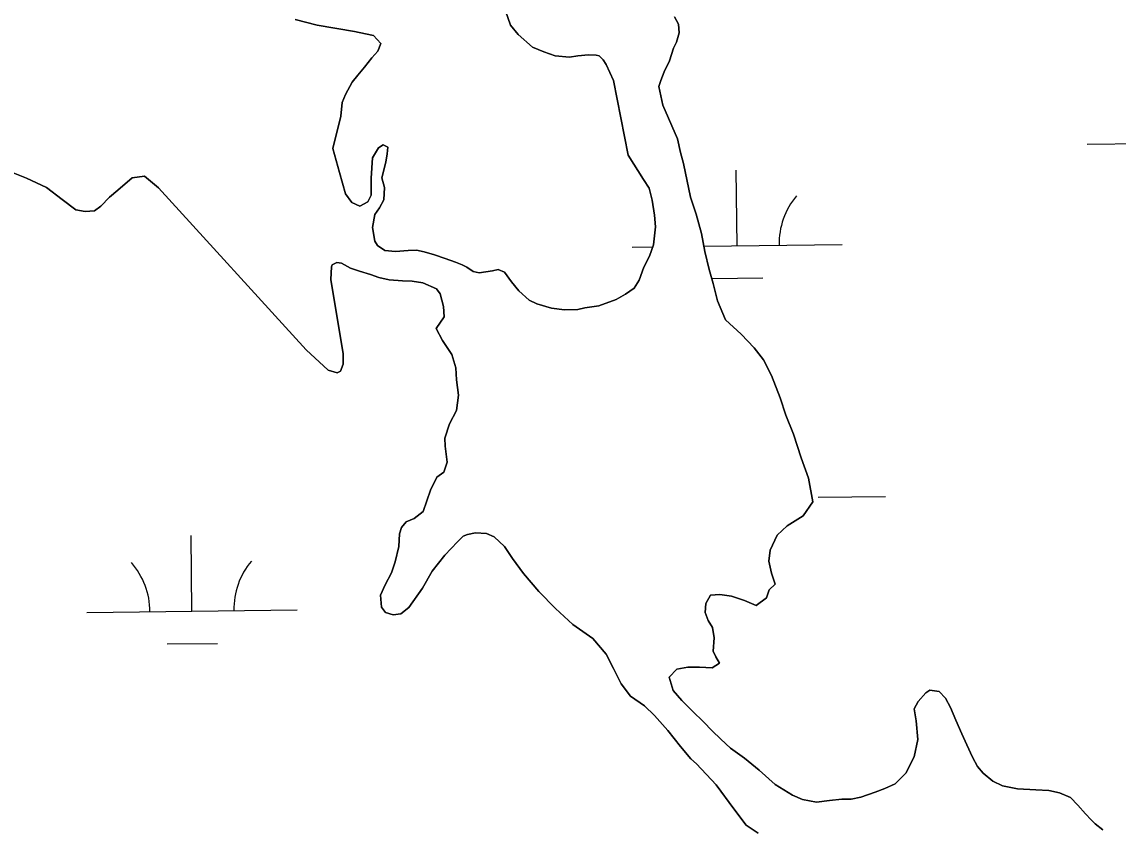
# Model space of a CAD drawing. Extents: x 3694830 to 3732949, y 415201 to 440970.
# Drawn here: x 3703647 to 3704169, y 433791 to 434175 of the extents above; entities that cross this region are included whole.
import ezdxf

# ---------------------------------------------------------------- set-up
doc = ezdxf.new("R2010")
doc.units = 0
for name, color, linetype in [('V-GRID-MAJR', 7, 'Continuous'), ('V-TOPO-SHOR', 7, 'Continuous'), ('V-WETL-SWMP', 7, 'Continuous')]:
    doc.layers.add(name, color=color, linetype=linetype)

msp = doc.modelspace()

# ---------------------------------------------------------------- linework, layer by layer
at = {"layer": 'V-GRID-MAJR'}
msp.add_spline([(3704347.28, 420679.41), (3704276.78, 426737.89), (3704206.26, 432798.3), (3704135.74, 438858.72), (3704135.72, 438860.65)], degree=3, dxfattribs=at)
at = {"layer": 'V-TOPO-SHOR'}
for p, q in [((3703877.17, 434180.68), (3703879.55, 434173.84)), ((3703959.55, 434174.3), (3703957.56, 434177.73)), ((3703787.49, 434173.82), (3703777.05, 434176.48)), ((3703805.37, 434170.73), (3703787.49, 434173.82)), ((3703879.55, 434173.84), (3703883.15, 434169.4)), ((3703959.74, 434170.08), (3703959.55, 434174.3)), ((3703810.59, 434169.71), (3703805.37, 434170.73)), ((3703814.41, 434168.89), (3703810.59, 434169.71)), ((3703817.81, 434165.05), (3703814.41, 434168.89)), ((3703883.15, 434169.4), (3703889.96, 434163.34)), ((3703958.51, 434165.66), (3703959.74, 434170.08)), ((3703816.39, 434161.44), (3703817.81, 434165.05)), ((3703889.96, 434163.34), (3703895.38, 434161.11)), ((3703955.26, 434156.83), (3703957.09, 434162.85)), ((3703957.09, 434162.85), (3703958.51, 434165.66)), ((3703810.12, 434153.83), (3703813.56, 434158.24)), ((3703813.56, 434158.24), (3703816.39, 434161.44)), ((3703895.38, 434161.11), (3703900.8, 434159.27)), ((3703900.8, 434159.27), (3703907.63, 434158.64)), ((3703907.63, 434158.64), (3703911.65, 434159.23)), ((3703911.65, 434159.23), (3703916.68, 434159.61)), ((3703916.68, 434159.61), (3703920.3, 434159.59)), ((3703920.3, 434159.59), (3703921.7, 434159.19)), ((3703921.7, 434159.19), (3703923.7, 434157.37)), ((3703923.7, 434157.37), (3703925.1, 434155.15)), ((3703952.62, 434151.62), (3703955.26, 434156.83)), ((3703806.89, 434150.02), (3703810.12, 434153.83)), ((3703925.1, 434155.15), (3703928.49, 434147.5)), ((3703951, 434147.4), (3703952.62, 434151.62)), ((3703801.02, 434140.8), (3703804.26, 434146.62)), ((3703804.26, 434146.62), (3703806.89, 434150.02)), ((3703928.49, 434147.5), (3703935.57, 434111.89)), ((3703950.18, 434144.59), (3703951, 434147.4)), ((3703951.95, 434135.74), (3703950.18, 434144.59)), ((3703798.77, 434130.56), (3703799.4, 434136.99)), ((3703799.4, 434136.99), (3703801.02, 434140.8)), ((3703958.92, 434119.63), (3703951.95, 434135.74)), ((3703795.08, 434115.1), (3703798.77, 434130.56)), ((3703798.25, 434103.63), (3703795.08, 434115.1)), ((3703816.79, 434115.41), (3703813.96, 434110.6)), ((3703819.01, 434116.81), (3703816.79, 434115.41)), ((3703821.22, 434115.79), (3703819.01, 434116.81)), ((3703820.8, 434112.58), (3703821.22, 434115.79)), ((3703960.5, 434113.19), (3703958.92, 434119.63)), ((3703813.96, 434110.6), (3703813.32, 434100.95)), ((3703820.18, 434108.56), (3703820.8, 434112.58)), ((3703935.57, 434111.89), (3703942.76, 434100.4)), ((3703961.89, 434107.96), (3703960.5, 434113.19)), ((3703818.34, 434101.13), (3703820.18, 434108.56)), ((3703965.23, 434091.87), (3703961.89, 434107.96)), ((3703642.92, 434103.44), (3703649.2, 434100.98)), ((3703649.2, 434100.98), (3703658.72, 434096.48)), ((3703692.79, 434095.32), (3703699.51, 434101.17)), ((3703699.51, 434101.17), (3703705.39, 434101.96)), ((3703705.39, 434101.96), (3703712.06, 434096.45)), ((3703801.02, 434093.57), (3703798.25, 434103.63)), ((3703813.32, 434100.95), (3703813.28, 434092.91)), ((3703819.53, 434096.5), (3703818.34, 434101.13)), ((3703942.76, 434100.4), (3703945.55, 434096.17)), ((3703658.72, 434096.48), (3703666.2, 434090.77)), ((3703688.72, 434091.89), (3703692.79, 434095.32)), ((3703712.06, 434096.45), (3703782.33, 434019.28)), ((3703819.3, 434090.68), (3703819.53, 434096.5)), ((3703945.55, 434096.17), (3703946.94, 434090.54)), ((3703666.2, 434090.77), (3703672.67, 434085.87)), ((3703684.64, 434087.64), (3703688.72, 434091.89)), ((3703804.02, 434089.33), (3703801.02, 434093.57)), ((3703807.83, 434087.71), (3703804.02, 434089.33)), ((3703811.66, 434089.7), (3703807.83, 434087.71)), ((3703813.28, 434092.91), (3703811.66, 434089.7)), ((3703817.28, 434086.86), (3703819.3, 434090.68)), ((3703946.94, 434090.54), (3703948.11, 434083.3)), ((3703967.81, 434083.81), (3703965.23, 434091.87)), ((3703672.67, 434085.87), (3703677.13, 434085.04)), ((3703677.13, 434085.04), (3703681.59, 434085.43)), ((3703681.59, 434085.43), (3703684.64, 434087.64)), ((3703813.82, 434077.43), (3703815.05, 434083.66)), ((3703815.05, 434083.66), (3703817.28, 434086.86)), ((3703970.39, 434074.56), (3703967.81, 434083.81)), ((3703948.11, 434083.3), (3703948.49, 434077.87)), ((3703815, 434071), (3703813.82, 434077.43)), ((3703948.49, 434077.87), (3703947.65, 434069.23)), ((3703971.96, 434066.11), (3703970.39, 434074.56)), ((3703816.19, 434068.98), (3703815, 434071)), ((3703819.8, 434066.55), (3703816.19, 434068.98)), ((3703947.65, 434069.23), (3703945.62, 434063.81)), ((3703824.83, 434066.13), (3703819.8, 434066.55)), ((3703830.86, 434066.51), (3703824.83, 434066.13)), ((3703834.88, 434066.69), (3703830.86, 434066.51)), ((3703838.49, 434065.87), (3703834.88, 434066.69)), ((3703843.31, 434064.44), (3703838.49, 434065.87)), ((3703848.53, 434062.81), (3703843.31, 434064.44)), ((3703853.35, 434060.98), (3703848.53, 434062.81)), ((3703945.62, 434063.81), (3703942.98, 434058.59)), ((3703974.13, 434057.46), (3703971.96, 434066.11)), ((3703794.03, 434052.7), (3703794.46, 434058.78)), ((3703794.46, 434058.78), (3703794.67, 434059.79)), ((3703794.67, 434059.79), (3703796.91, 434060.8)), ((3703796.91, 434060.8), (3703799.14, 434060.59)), ((3703799.14, 434060.59), (3703803.39, 434058.13)), ((3703803.39, 434058.13), (3703807.64, 434056.7)), ((3703856.56, 434059.76), (3703853.35, 434060.98)), ((3703858.76, 434058.55), (3703856.56, 434059.76)), ((3703861.77, 434056.53), (3703858.76, 434058.55)), ((3703873.63, 434057.48), (3703871.02, 434056.89)), ((3703876.64, 434056.26), (3703873.63, 434057.48)), ((3703942.98, 434058.59), (3703940.75, 434052.37)), ((3703975.91, 434050.82), (3703974.13, 434057.46)), ((3703799.97, 434017.38), (3703794.03, 434052.7)), ((3703807.64, 434056.7), (3703812.91, 434055.05)), ((3703812.91, 434055.05), (3703816.96, 434053.61)), ((3703816.96, 434053.61), (3703821.82, 434052.58)), ((3703821.82, 434052.58), (3703828.11, 434052.15)), ((3703828.11, 434052.15), (3703832.77, 434051.92)), ((3703864.58, 434055.91), (3703861.77, 434056.53)), ((3703871.02, 434056.89), (3703864.58, 434055.91)), ((3703880.04, 434051.62), (3703876.64, 434056.26)), ((3703940.75, 434052.37), (3703938.32, 434048.56)), ((3703832.77, 434051.92), (3703837.84, 434051.09)), ((3703837.84, 434051.09), (3703844.32, 434048.22)), ((3703844.32, 434048.22), (3703846.13, 434045.99)), ((3703883.44, 434047.39), (3703880.04, 434051.62)), ((3703888.45, 434042.95), (3703883.44, 434047.39)), ((3703938.32, 434048.56), (3703934.29, 434045.77)), ((3703978.09, 434042.57), (3703975.91, 434050.82)), ((3703846.13, 434045.99), (3703847.73, 434039.89)), ((3703892.06, 434041.12), (3703888.45, 434042.95)), ((3703929.85, 434043.17), (3703921.6, 434040.19)), ((3703934.29, 434045.77), (3703929.85, 434043.17)), ((3703981.87, 434033.5), (3703978.09, 434042.57)), ((3703847.73, 434039.89), (3703847.91, 434035.02)), ((3703899.08, 434039.08), (3703892.06, 434041.12)), ((3703905.31, 434038.25), (3703899.08, 434039.08)), ((3703911.54, 434038.43), (3703905.31, 434038.25)), ((3703914.96, 434039.22), (3703911.54, 434038.43)), ((3703921.6, 434040.19), (3703914.96, 434039.22)), ((3703847.91, 434035.02), (3703844.24, 434029.36)), ((3703989.28, 434026.64), (3703981.87, 434033.5)), ((3703844.24, 434029.36), (3703847.26, 434023.67)), ((3703995.48, 434020.18), (3703989.28, 434026.64)), ((3703847.26, 434023.67), (3703851.69, 434016.96)), ((3703782.33, 434019.28), (3703792.83, 434009.5)), ((3703799.95, 434012.51), (3703799.97, 434017.38)), ((3703851.69, 434016.96), (3703853.49, 434010.66)), ((3703999.88, 434014.53), (3703995.48, 434020.18)), ((3703798.71, 434009.07), (3703799.95, 434012.51)), ((3703853.49, 434010.66), (3703853.87, 434004.98)), ((3704003.67, 434007.08), (3703999.88, 434014.53)), ((3703792.83, 434009.5), (3703797.09, 434008.26)), ((3703797.09, 434008.26), (3703798.71, 434009.07)), ((3704007.84, 433996.41), (3704003.67, 434007.08)), ((3703853.87, 434004.98), (3703854.85, 433997.67)), ((3703854.85, 433997.67), (3703853.81, 433990.37)), ((3704010.62, 433988.16), (3704007.84, 433996.41)), ((3703853.81, 433990.37), (3703850.54, 433984.1)), ((3704014.2, 433979.1), (3704010.62, 433988.16)), ((3703850.54, 433984.1), (3703848.28, 433977.21)), ((3703848.28, 433977.21), (3703848.46, 433973.36)), ((3704017.77, 433967.83), (3704014.2, 433979.1)), ((3703848.46, 433973.36), (3703849.45, 433965.85)), ((3703849.45, 433965.85), (3703847.8, 433960.99)), ((3704021.35, 433958.16), (3704017.77, 433967.83)), ((3703844.55, 433958.57), (3703841.48, 433952.49)), ((3703847.8, 433960.99), (3703844.55, 433958.57)), ((3704023.31, 433946.9), (3704021.35, 433958.16)), ((3703841.48, 433952.49), (3703837.99, 433942.37)), ((3704018.86, 433940.28), (3704023.31, 433946.9)), ((3703833.71, 433938.94), (3703829.85, 433937.33)), ((3703837.99, 433942.37), (3703833.71, 433938.94)), ((3704011.2, 433935.49), (3704018.86, 433940.28)), ((3703827.61, 433934.7), (3703826.79, 433931.66)), ((3703829.85, 433937.33), (3703827.61, 433934.7)), ((3704006.36, 433931.09), (3704011.2, 433935.49)), ((3703826.79, 433931.66), (3703826.35, 433925.58)), ((3703848.24, 433921.43), (3703854.36, 433927.89)), ((3703854.36, 433927.89), (3703857, 433930.52)), ((3703857, 433930.52), (3703859.04, 433931.32)), ((3703859.04, 433931.32), (3703862.89, 433932.12)), ((3703862.89, 433932.12), (3703868.17, 433931.89)), ((3703868.17, 433931.89), (3703871.81, 433930.25)), ((3703871.81, 433930.25), (3703876.66, 433925.57)), ((3704003.12, 433923.87), (3704006.36, 433931.09)), ((3703826.35, 433925.58), (3703824.7, 433918.28)), ((3703876.66, 433925.57), (3703880.49, 433919.87)), ((3704002.49, 433918.64), (3704003.12, 433923.87)), ((3703824.7, 433918.28), (3703822.85, 433913.02)), ((3703842.33, 433913.95), (3703848.24, 433921.43)), ((3703880.49, 433919.87), (3703885.73, 433912.75)), ((3704003.67, 433913.01), (3704002.49, 433918.64)), ((3703822.85, 433913.02), (3703819.99, 433907.35)), ((3703837.63, 433905.86), (3703842.33, 433913.95)), ((3703885.73, 433912.75), (3703893, 433904.2)), ((3704005.46, 433907.78), (3704003.67, 433913.01)), ((3703819.99, 433907.35), (3703817.74, 433902.49)), ((3704002.63, 433904.98), (3704005.46, 433907.78)), ((3703817.74, 433902.49), (3703818.12, 433896.81)), ((3703831.1, 433896.55), (3703837.63, 433905.86)), ((3703893, 433904.2), (3703900.88, 433896.05)), ((3703972.46, 433898.47), (3703974.68, 433902.48)), ((3703974.68, 433902.48), (3703979.11, 433902.86)), ((3703979.11, 433902.86), (3703984.73, 433902.04)), ((3703984.73, 433902.04), (3703990.95, 433900)), ((3703996.37, 433897.57), (3704001.41, 433901.16)), ((3704001.41, 433901.16), (3704002.63, 433904.98)), ((3703818.12, 433896.81), (3703820.14, 433894.16)), ((3703827.44, 433893.52), (3703831.1, 433896.55)), ((3703900.88, 433896.05), (3703909.16, 433888.51)), ((3703972.24, 433894.25), (3703972.46, 433898.47)), ((3703990.95, 433900), (3703996.37, 433897.57)), ((3703820.14, 433894.16), (3703823.78, 433893.13)), ((3703823.78, 433893.13), (3703827.44, 433893.52)), ((3703973.63, 433890.43), (3703972.24, 433894.25)), ((3703909.16, 433888.51), (3703918.67, 433881.78)), ((3703975.62, 433887), (3703973.63, 433890.43)), ((3703976.41, 433882.17), (3703975.62, 433887)), ((3703918.67, 433881.78), (3703925.13, 433874.45)), ((3703975.98, 433875.74), (3703976.41, 433882.17)), ((3703977.17, 433873.12), (3703975.98, 433875.74)), ((3703925.13, 433874.45), (3703928.55, 433867.54)), ((3703975.54, 433867.91), (3703978.97, 433870.1)), ((3703978.97, 433870.1), (3703977.17, 433873.12)), ((3703928.55, 433867.54), (3703932.17, 433860.22)), ((3703955.02, 433863.37), (3703958.65, 433867.17)), ((3703958.65, 433867.17), (3703963.88, 433868.16)), ((3703963.88, 433868.16), (3703969.51, 433868.13)), ((3703969.51, 433868.13), (3703975.54, 433867.91)), ((3703932.17, 433860.22), (3703936.6, 433854.32)), ((3703957, 433857.13), (3703955.02, 433863.37)), ((3703936.6, 433854.32), (3703943.28, 433849.83)), ((3703961, 433852.29), (3703957, 433857.13)), ((3704077.2, 433856.02), (3704073.56, 433851.81)), ((3704079.01, 433857.22), (3704077.2, 433856.02)), ((3704083.43, 433856.59), (3704079.01, 433857.22)), ((3704086.43, 433853.37), (3704083.43, 433856.59)), ((3703943.28, 433849.83), (3703948.13, 433845.14)), ((3703966.21, 433847.24), (3703961, 433852.29)), ((3704073.56, 433851.81), (3704071.54, 433848.4)), ((3704088.83, 433848.93), (3704086.43, 433853.37)), ((3704091.41, 433842.89), (3704088.83, 433848.93)), ((3703948.13, 433845.14), (3703954.38, 433838.02)), ((3703971.41, 433842.19), (3703966.21, 433847.24)), ((3704071.54, 433848.4), (3704072.52, 433842.57)), ((3703975.42, 433837.96), (3703971.41, 433842.19)), ((3704072.52, 433842.57), (3704073.29, 433833.72)), ((3704094.2, 433836.45), (3704091.41, 433842.89)), ((3703954.38, 433838.02), (3703960.44, 433830.49)), ((3703979.62, 433833.92), (3703975.42, 433837.96)), ((3703984.22, 433829.68), (3703979.62, 433833.92)), ((3704073.29, 433833.72), (3704071.64, 433825.49)), ((3704096.59, 433831.21), (3704094.2, 433836.45)), ((3703960.44, 433830.49), (3703965.28, 433824.58)), ((3703990.84, 433824.83), (3703984.22, 433829.68)), ((3704099.38, 433825.37), (3704096.59, 433831.21)), ((3703965.28, 433824.58), (3703968.11, 433822.14)), ((3703997.85, 433819.17), (3703990.84, 433824.83)), ((3704071.64, 433825.49), (3704067.59, 433817.67)), ((3704101.77, 433820.94), (3704099.38, 433825.37)), ((3703968.11, 433822.14), (3703977.4, 433812.16)), ((3704005.46, 433812.3), (3703997.85, 433819.17)), ((3704067.59, 433817.67), (3704062.54, 433812.66)), ((3704104.37, 433817.71), (3704101.77, 433820.94)), ((3704108.98, 433813.87), (3704104.37, 433817.71)), ((3704013.68, 433807.24), (3704005.46, 433812.3)), ((3704062.54, 433812.66), (3704057.71, 433810.47)), ((3704113.59, 433811.64), (3704108.98, 433813.87)), ((3703977.4, 433812.16), (3703985.87, 433800.76)), ((3704018.49, 433805.21), (3704013.68, 433807.24)), ((3704053.08, 433808.68), (3704046.23, 433806.3)), ((3704057.71, 433810.47), (3704053.08, 433808.68)), ((3704120.82, 433810.21), (3704113.59, 433811.64)), ((3704129.46, 433809.77), (3704120.82, 433810.21)), ((3704135.69, 433809.54), (3704129.46, 433809.77)), ((3704140.71, 433808.31), (3704135.69, 433809.54)), ((3704145.93, 433806.08), (3704140.71, 433808.31)), ((3704025.12, 433803.98), (3704018.49, 433805.21)), ((3704031.35, 433804.76), (3704025.12, 433803.98)), ((3704037.19, 433805.33), (3704031.35, 433804.76)), ((3704041.61, 433805.31), (3704037.19, 433805.33)), ((3704046.23, 433806.3), (3704041.61, 433805.31)), ((3704149.53, 433802.45), (3704145.93, 433806.08)), ((3704153.13, 433798.41), (3704149.53, 433802.45)), ((3703985.87, 433800.76), (3703991.72, 433793.03)), ((3704155.74, 433795.59), (3704153.13, 433798.41)), ((3703991.72, 433793.03), (3703997.38, 433789.15)), ((3704157.74, 433793.57), (3704155.74, 433795.59)), ((3704161.34, 433790.74), (3704157.74, 433793.57))]:
    msp.add_line(p, q, dxfattribs=at)
at = {"layer": 'V-WETL-SWMP'}
for p, q in [((3704153.86, 434117.16), (3704185.85, 434117.54)), ((3703987.36, 434068.74), (3703986.93, 434104.74)), ((3703937.36, 434068.14), (3703947.29, 434068.26)), ((3703971.5, 434068.55), (3704037.35, 434069.34)), ((3703975.54, 434053.17), (3703999.54, 434053.45)), ((3704025.94, 433949.12), (3704057.94, 433949.5)), ((3703727.98, 433894.82), (3703727.55, 433930.82)), ((3703677.98, 433894.23), (3703777.97, 433895.42)), ((3703716.16, 433879.25), (3703740.16, 433879.53))]:
    msp.add_line(p, q, dxfattribs=at)
for points in [[(3703777.05, 434176.48), (3703787.49, 434173.82), (3703805.37, 434170.73), (3703810.59, 434169.71), (3703814.41, 434168.89), (3703817.81, 434165.05), (3703816.39, 434161.44), (3703813.56, 434158.24), (3703810.12, 434153.83), (3703806.89, 434150.02), (3703804.26, 434146.62), (3703801.02, 434140.8), (3703799.4, 434136.99), (3703798.77, 434130.56), (3703795.08, 434115.1), (3703798.25, 434103.63), (3703801.02, 434093.57), (3703804.02, 434089.33), (3703807.83, 434087.71), (3703811.66, 434089.7), (3703813.28, 434092.91), (3703813.32, 434100.95), (3703813.96, 434110.6), (3703816.79, 434115.41), (3703819.01, 434116.81), (3703821.22, 434115.79), (3703820.8, 434112.58), (3703820.18, 434108.56), (3703818.34, 434101.13), (3703819.53, 434096.5), (3703819.3, 434090.68), (3703817.28, 434086.86), (3703815.05, 434083.66), (3703813.82, 434077.43), (3703815, 434071), (3703816.19, 434068.98), (3703819.8, 434066.55), (3703824.83, 434066.13), (3703830.86, 434066.51), (3703834.88, 434066.69), (3703838.49, 434065.87), (3703843.31, 434064.44), (3703848.53, 434062.81), (3703853.35, 434060.98), (3703856.56, 434059.76), (3703858.76, 434058.55), (3703861.77, 434056.53), (3703864.58, 434055.91), (3703871.02, 434056.89), (3703873.63, 434057.48), (3703876.64, 434056.26), (3703880.04, 434051.62), (3703883.44, 434047.39), (3703888.45, 434042.95), (3703892.06, 434041.12), (3703899.08, 434039.08), (3703905.31, 434038.25), (3703911.54, 434038.43), (3703914.96, 434039.22), (3703921.6, 434040.19), (3703929.85, 434043.17), (3703934.29, 434045.77), (3703938.32, 434048.56), (3703940.75, 434052.37), (3703942.98, 434058.59), (3703945.62, 434063.81), (3703947.65, 434069.23), (3703948.49, 434077.87), (3703948.11, 434083.3), (3703946.94, 434090.54), (3703945.55, 434096.17), (3703942.76, 434100.4), (3703935.57, 434111.89), (3703928.49, 434147.5), (3703925.1, 434155.15), (3703923.7, 434157.37), (3703921.7, 434159.19), (3703920.3, 434159.59), (3703916.68, 434159.61), (3703911.65, 434159.23), (3703907.63, 434158.64), (3703900.8, 434159.27), (3703895.38, 434161.11), (3703889.96, 434163.34), (3703883.15, 434169.4), (3703879.55, 434173.84), (3703877.17, 434180.68)], [(3703957.56, 434177.73), (3703959.55, 434174.3), (3703959.74, 434170.08), (3703958.51, 434165.66), (3703957.09, 434162.85), (3703955.26, 434156.83), (3703952.62, 434151.62), (3703951, 434147.4), (3703950.18, 434144.59), (3703951.95, 434135.74), (3703958.92, 434119.63), (3703960.5, 434113.19), (3703961.89, 434107.96), (3703965.23, 434091.87), (3703967.81, 434083.81), (3703970.39, 434074.56), (3703971.96, 434066.11), (3703974.13, 434057.46), (3703975.91, 434050.82), (3703978.09, 434042.57), (3703981.87, 434033.5), (3703989.28, 434026.64), (3703995.48, 434020.18), (3703999.88, 434014.53), (3704003.67, 434007.08), (3704007.84, 433996.41), (3704010.62, 433988.16), (3704014.2, 433979.1), (3704017.77, 433967.83), (3704021.35, 433958.16), (3704023.31, 433946.9), (3704018.86, 433940.28), (3704011.2, 433935.49), (3704006.36, 433931.09), (3704003.12, 433923.87), (3704002.49, 433918.64), (3704003.67, 433913.01), (3704005.46, 433907.78), (3704002.63, 433904.98), (3704001.41, 433901.16), (3703996.37, 433897.57), (3703990.95, 433900), (3703984.73, 433902.04), (3703979.11, 433902.86), (3703974.68, 433902.48), (3703972.46, 433898.47), (3703972.24, 433894.25), (3703973.63, 433890.43), (3703975.62, 433887), (3703976.41, 433882.17), (3703975.98, 433875.74), (3703977.17, 433873.12), (3703978.97, 433870.1), (3703975.54, 433867.91), (3703969.51, 433868.13), (3703963.88, 433868.16), (3703958.65, 433867.17), (3703955.02, 433863.37), (3703957, 433857.13), (3703961, 433852.29), (3703966.21, 433847.24), (3703971.41, 433842.19), (3703975.42, 433837.96), (3703979.62, 433833.92), (3703984.22, 433829.68), (3703990.84, 433824.83), (3703997.85, 433819.17), (3704005.46, 433812.3), (3704013.68, 433807.24), (3704018.49, 433805.21), (3704025.12, 433803.98), (3704031.35, 433804.76), (3704037.19, 433805.33), (3704041.61, 433805.31), (3704046.23, 433806.3), (3704053.08, 433808.68), (3704057.71, 433810.47), (3704062.54, 433812.66), (3704067.59, 433817.67), (3704071.64, 433825.49), (3704073.29, 433833.72), (3704072.52, 433842.57), (3704071.54, 433848.4), (3704073.56, 433851.81), (3704077.2, 433856.02), (3704079.01, 433857.22), (3704083.43, 433856.59), (3704086.43, 433853.37), (3704088.83, 433848.93), (3704091.41, 433842.89), (3704094.2, 433836.45), (3704096.59, 433831.21), (3704099.38, 433825.37), (3704101.77, 433820.94), (3704104.37, 433817.71), (3704108.98, 433813.87), (3704113.59, 433811.64), (3704120.82, 433810.21), (3704129.46, 433809.77), (3704135.69, 433809.54), (3704140.71, 433808.31), (3704145.93, 433806.08), (3704149.53, 433802.45), (3704153.13, 433798.41), (3704155.74, 433795.59), (3704157.74, 433793.57), (3704161.34, 433790.74)], [(3703997.38, 433789.15), (3703991.72, 433793.03), (3703985.87, 433800.76), (3703977.4, 433812.16), (3703968.11, 433822.14), (3703965.28, 433824.58), (3703960.44, 433830.49), (3703954.38, 433838.02), (3703948.13, 433845.14), (3703943.28, 433849.83), (3703936.6, 433854.32), (3703932.17, 433860.22), (3703928.55, 433867.54), (3703925.13, 433874.45), (3703918.67, 433881.78), (3703909.16, 433888.51), (3703900.88, 433896.05), (3703893, 433904.2), (3703885.73, 433912.75), (3703880.49, 433919.87), (3703876.66, 433925.57), (3703871.81, 433930.25), (3703868.17, 433931.89), (3703862.89, 433932.12), (3703859.04, 433931.32), (3703857, 433930.52), (3703854.36, 433927.89), (3703848.24, 433921.43), (3703842.33, 433913.95), (3703837.63, 433905.86), (3703831.1, 433896.55), (3703827.44, 433893.52), (3703823.78, 433893.13), (3703820.14, 433894.16), (3703818.12, 433896.81), (3703817.74, 433902.49), (3703819.99, 433907.35), (3703822.85, 433913.02), (3703824.7, 433918.28), (3703826.35, 433925.58), (3703826.79, 433931.66), (3703827.61, 433934.7), (3703829.85, 433937.33), (3703833.71, 433938.94), (3703837.99, 433942.37), (3703841.48, 433952.49), (3703844.55, 433958.57), (3703847.8, 433960.99), (3703849.45, 433965.85), (3703848.46, 433973.36), (3703848.28, 433977.21), (3703850.54, 433984.1), (3703853.81, 433990.37), (3703854.85, 433997.67), (3703853.87, 434004.98), (3703853.49, 434010.66), (3703851.69, 434016.96), (3703847.26, 434023.67), (3703844.24, 434029.36), (3703847.91, 434035.02), (3703847.73, 434039.89), (3703846.13, 434045.99), (3703844.32, 434048.22), (3703837.84, 434051.09), (3703832.77, 434051.92), (3703828.11, 434052.15), (3703821.82, 434052.58), (3703816.96, 434053.61), (3703812.91, 434055.05), (3703807.64, 434056.7), (3703803.39, 434058.13), (3703799.14, 434060.59), (3703796.91, 434060.8), (3703794.67, 434059.79), (3703794.46, 434058.78), (3703794.03, 434052.7), (3703799.97, 434017.38), (3703799.95, 434012.51), (3703798.71, 434009.07), (3703797.09, 434008.26), (3703792.83, 434009.5), (3703782.33, 434019.28), (3703712.06, 434096.45), (3703705.39, 434101.96), (3703699.51, 434101.17), (3703692.79, 434095.32), (3703688.72, 434091.89), (3703684.64, 434087.64), (3703681.59, 434085.43), (3703677.13, 434085.04), (3703672.67, 434085.87), (3703666.2, 434090.77), (3703658.72, 434096.48), (3703649.2, 434100.98), (3703642.92, 434103.44)]]:
    msp.add_lwpolyline(points, dxfattribs=at)
for centre, start, end in [((3704042.59, 434069.87), 139.9115, 181.4552), ((3703672.73, 433894.64), 359.9115, 41.4552), ((3703783.21, 433895.96), 139.9115, 181.4552)]:
    msp.add_arc(centre, 35.25, start, end, dxfattribs=at)

doc.saveas('drawing.dxf')
